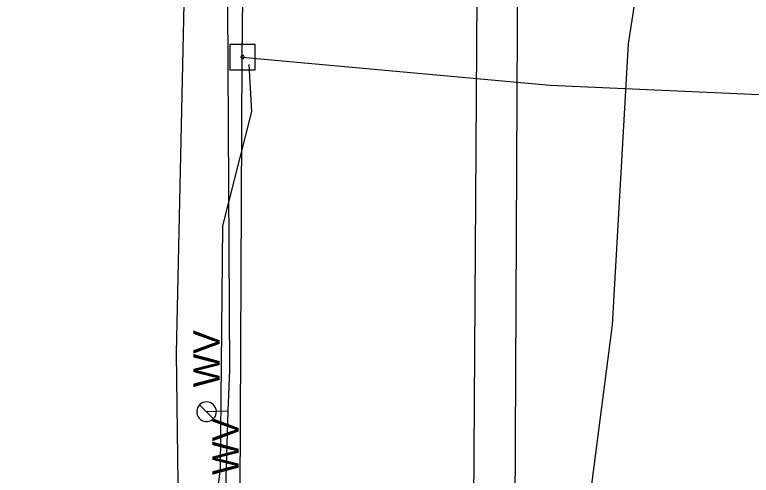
# Model space of a CAD drawing. Extents: x 596028 to 606371, y 330010 to 403088.
# Drawn here: x 601997.3 to 602104.5, y 365056.4 to 365123.3 of the extents above; entities that cross this region are included whole.
import ezdxf

# ---------------------------------------------------------------- set-up
doc = ezdxf.new("R2010")
doc.units = 0
for name, color, linetype in [('E_LTG_CID', 7, 'Continuous'), ('E_UTL_E_UG', 7, 'Continuous'), ('E_UTL_EPowerPole', 7, 'Continuous'), ('E_UTL_G_UG', 7, 'Continuous'), ('E_UTL_Overhead', 7, 'Continuous'), ('E_UTL_T_UG', 7, 'Continuous'), ('E_UTL_TV_UG', 7, 'Continuous'), ('E_UTL_W', 7, 'Continuous'), ('E_UTL_W_UG', 7, 'Continuous')]:
    doc.layers.add(name, color=color, linetype=linetype)

msp = doc.modelspace()

# ---------------------------------------------------------------- linework, layer by layer
at = {"layer": 'E_LTG_CID'}
msp.add_lwpolyline([(602077.67, 365041.36), (602080.64, 365050.18), (602084.27, 365078.21), (602086.6, 365119.12), (602092.51, 365157.1), (602092.61, 365161.02), (602093.7, 365166.45), (602097.82, 365228.48), (602099.72, 365306.86), (602099.57, 365307.85), (602078.17, 365398.69), (602101.34, 365598.66), (602081.78, 365780.51), (602081.66, 365785.81), (602086.65, 365937.44), (602085.01, 365946.58), (602078.55, 366013.48), (602078.78, 366049.8)], dxfattribs=at)
at = {"layer": 'E_UTL_E_UG'}
for points in [[(602021.41, 365028.73), (602020.83, 365074.13), (602021.95, 365124.92), (602021.93, 365126), (602022.82, 365183.21), (602022.62, 365238.98), (602022.59, 365248.33), (602024.28, 365305.75), (602023.11, 365363.12), (602024.04, 365424.8), (602024.95, 365470.87), (602025.57, 365530.92), (602025.04, 365537.62)], [(602030.41, 365117.16), (602032.01, 365117.01), (602075.23, 365113.08), (602155.72, 365109.5)]]:
    msp.add_lwpolyline(points, dxfattribs=at)
at = {"layer": 'E_UTL_EPowerPole'}
for points in [[(602030.42, 365119.01), (602030.42, 365121.92)], [(602032.26, 365119.01), (602028.57, 365119.01)], [(602028.57, 365119.01), (602028.57, 365115.32)], [(602032.26, 365115.32), (602032.26, 365119.01)], [(602030.69, 365117.17), (602030.68, 365117.21), (602030.67, 365117.26), (602030.65, 365117.3), (602030.62, 365117.33), (602030.59, 365117.36), (602030.55, 365117.39), (602030.51, 365117.4), (602030.46, 365117.41), (602030.42, 365117.41), (602030.37, 365117.39), (602030.33, 365117.38), (602030.29, 365117.35), (602030.26, 365117.32), (602030.24, 365117.28), (602030.22, 365117.24), (602030.21, 365117.19), (602030.21, 365117.15), (602030.22, 365117.1), (602030.24, 365117.06), (602030.26, 365117.02), (602030.29, 365116.99), (602030.33, 365116.96), (602030.37, 365116.94), (602030.42, 365116.93), (602030.46, 365116.93), (602030.51, 365116.94), (602030.55, 365116.95), (602030.59, 365116.98), (602030.62, 365117.01), (602030.65, 365117.04), (602030.67, 365117.08), (602030.68, 365117.12), (602030.69, 365117.17)], [(602028.57, 365115.32), (602032.26, 365115.32)]]:
    msp.add_lwpolyline(points, dxfattribs=at)
at = {"layer": 'E_UTL_G_UG'}
msp.add_lwpolyline([(602069.99, 365021.27), (602071.23, 365281.6), (602071.28, 365282.17), (602072.68, 365505.74), (602072.56, 365506.48)], dxfattribs=at)
at = {"layer": 'E_UTL_Overhead'}
msp.add_lwpolyline([(602014.48, 362518.11), (602015.76, 362635.51), (602015.72, 362824.59), (602019.86, 363008.4), (602015.51, 363112.13), (602019.7, 363230.46), (602017.88, 363240.62), (602020.53, 363264.51), (602020.79, 363276.96), (602020.36, 363337.42), (602022.05, 363392.76), (602020.76, 363497.69), (602023.02, 363665.48), (602022.89, 363819.62), (602023.8, 363946.92), (602023.98, 364037.98), (602025.57, 364145.3), (602025.83, 364287.76), (602027.16, 364559.33), (602028.92, 364756.04), (602029.03, 364834.91), (602029.56, 364946.13), (602030.41, 365117.16), (602031.91, 365287.51)], dxfattribs=at)
at = {"layer": 'E_UTL_T_UG'}
msp.add_lwpolyline([(602063.21, 364911.29), (602066.3, 365385.49), (602065.85, 365459.4), (602065.4, 365527.99), (602064.68, 365606.95)], dxfattribs=at)
at = {"layer": 'E_UTL_TV_UG'}
msp.add_lwpolyline([(601997.28, 365029.35), (602015.69, 365029.84), (602024.75, 365036.76), (602027.24, 365057.38), (602027.57, 365092.63), (602031.8, 365109.24), (602031.4, 365116.11)], dxfattribs=at)
at = {"layer": 'E_UTL_W'}
for points in [[(602025.2, 365067.01), (602024.93, 365066.98), (602024.67, 365066.91), (602024.43, 365066.78), (602024.22, 365066.62), (602024.04, 365066.41), (602023.9, 365066.18), (602023.82, 365065.92), (602023.78, 365065.65), (602023.79, 365065.38), (602023.85, 365065.12), (602023.97, 365064.87), (602024.12, 365064.65), (602024.32, 365064.46), (602024.55, 365064.32), (602024.8, 365064.22), (602025.07, 365064.16), (602025.34, 365064.16), (602025.6, 365064.22), (602025.85, 365064.32), (602026.08, 365064.46), (602026.28, 365064.65), (602026.44, 365064.87), (602026.55, 365065.12), (602026.61, 365065.38), (602026.63, 365065.65), (602026.59, 365065.92), (602026.5, 365066.18), (602026.36, 365066.41), (602026.18, 365066.62), (602025.97, 365066.78), (602025.73, 365066.91), (602025.47, 365066.98), (602025.2, 365067.01)], [(602026.21, 365064.58), (602024.19, 365066.59)]]:
    msp.add_lwpolyline(points, dxfattribs=at)
at = {"layer": 'E_UTL_W_UG'}
for points in [[(602031.82, 365052.3), (602027.97, 365052.84), (602028.36, 365065.68), (602028.59, 365071.64), (602027.87, 365204.62), (602028.59, 365309.99), (602028.87, 365365.51), (602030, 365422.71), (602029.75, 365429.35), (602030.35, 365521.4), (602030.17, 365533.2), (602029.46, 365544.32), (602030.66, 365617.91), (602029.36, 365690.21), (602030.39, 365767.49), (602030.37, 365844.61), (602031.13, 365873.17), (602030.43, 365917.68), (602029.68, 365958.65), (602031.79, 365958.75), (602031.43, 365970.42), (602038.17, 365999.86), (602046.53, 366031.44), (602046.75, 366041.93)], [(602028.36, 365065.68), (602025.2, 365065.58)]]:
    msp.add_lwpolyline(points, dxfattribs=at)

# ---------------------------------------------------------------- texts
at = {"layer": 'E_UTL_W'}
for p in [(602027.13, 365069.15), (602029.89, 365056.4)]:
    msp.add_text('WV', height=3.85, rotation=90, dxfattribs=at).set_placement(p)

doc.saveas('drawing.dxf')
